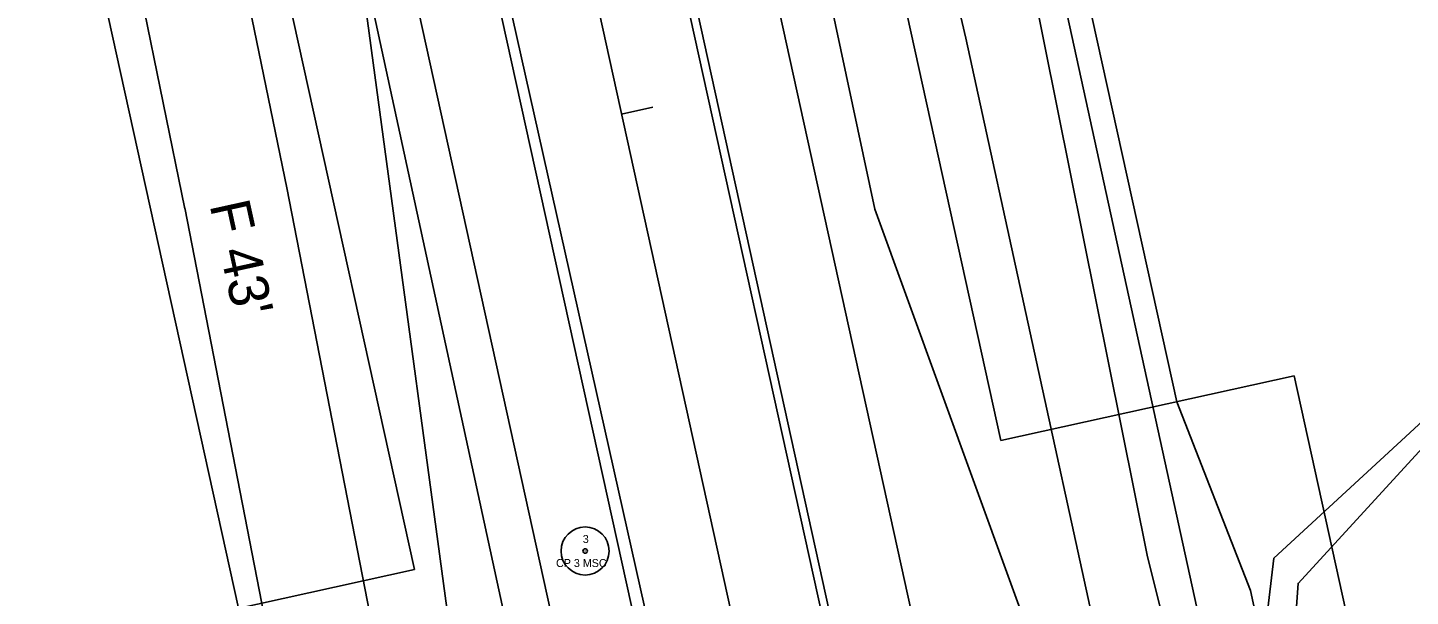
# Model space of a CAD drawing. Extents: x 2519952 to 2531965, y 848341 to 887632.
# Drawn here: x 2524369.4 to 2524542.1, y 870062.2 to 870133.2 of the extents above; entities that cross this region are included whole.
import ezdxf

# ---------------------------------------------------------------- set-up
doc = ezdxf.new("R2010")
doc.units = 0
for name, color, linetype in [('RD_EV_JW', 7, 'Continuous'), ('RD_EX_DV_Prop', 7, 'Continuous'), ('RD_EX_H2O', 7, 'Continuous'), ('RD_EX_Misc', 7, 'Continuous'), ('RD_EX_Road', 7, 'Continuous'), ('RD_EX_RW', 7, 'Continuous'), ('RD_EX_VEG', 7, 'Continuous'), ('RD_HC_Cl', 7, 'Continuous'), ('RD_HC_Data', 7, 'Continuous'), ('RD_HC_Data_Tic', 7, 'Continuous'), ('RD_HC_txCode', 7, 'Continuous'), ('RD_PD_BCA', 7, 'Continuous'), ('RD_PD_CstnLmt', 7, 'Continuous'), ('RD_PD_DR_ErosCtrl', 7, 'Continuous'), ('RD_PD_Final_TrvlWay', 7, 'Continuous'), ('RD_PD_GR', 7, 'Continuous'), ('RD_PD_RW', 7, 'Continuous'), ('RD_SMD_Locator', 7, 'Continuous')]:
    doc.layers.add(name, color=color, linetype=linetype)

msp = doc.modelspace()

# ---------------------------------------------------------------- linework, layer by layer
at = {"layer": 'RD_EV_JW'}
for points in [[(2524458.62, 869939.06), (2524438.03, 869954.06), (2524428, 870014.8), (2524408.05, 870162.5), (2524395.55, 870216.22), (2524372.38, 870303.65), (2524355.05, 870369.27), (2524338.27, 870415.9), (2524281.12, 870531.94), (2524236.66, 870498.2), (2524191.88, 870452)], [(2524458.62, 869939.06), (2524505.66, 869954.24), (2524519.37, 869983.67), (2524500.31, 870041.58), (2524475.26, 870110.59), (2524445.65, 870249.35), (2524428.13, 870321.9), (2524406.09, 870422.33), (2524396.17, 870467.05), (2524425.28, 870470.84), (2524454.75, 870476.78)]]:
    msp.add_lwpolyline(points, dxfattribs=at)
at = {"layer": 'RD_EX_DV_Prop'}
for p, q in [((2524375.24, 870607.3), (2524490.98, 870081.69)), ((2524368.17, 870290.66), (2524417.74, 870065.56)), ((2524490.98, 870081.69), (2524527.61, 870089.75)), ((2524527.61, 870089.75), (2524592.12, 869796.77)), ((2524417.74, 870065.56), (2524381.12, 870057.49))]:
    msp.add_line(p, q, dxfattribs=at)
at = {"layer": 'RD_EX_H2O'}
msp.add_lwpolyline([(2524762.31, 869970.18), (2524733.82, 870018.81), (2524754.68, 870057.75), (2524729.41, 870096.66), (2524680.71, 870131.33), (2524638.06, 870116.86), (2524602.29, 870110.04), (2524572.44, 870077.13), (2524547.77, 870085.27), (2524528.12, 870063.83), (2524524.38, 870011.64)], dxfattribs=at)
at = {"layer": 'RD_EX_Misc'}
msp.add_lwpolyline([(2524763.76, 869970.38), (2524734.76, 870019.18), (2524755.4, 870058.09), (2524736.98, 870088.2), (2524730.38, 870097.59), (2524680.98, 870133.01), (2524637.69, 870118.3), (2524601.59, 870111.28), (2524572.31, 870077.7), (2524547.41, 870087.54), (2524525.11, 870066.96), (2524518.84, 870014.31)], dxfattribs=at)
at = {"layer": 'RD_EX_Road'}
for p, q in [((2524468.69, 870059.82), (2524448.81, 870149.95)), ((2524447.77, 870055.21), (2524427.47, 870145.66))]:
    msp.add_line(p, q, dxfattribs=at)
at = {"layer": 'RD_EX_RW'}
for p, q in [((2524375.24, 870607.3), (2524490.98, 870081.68)), ((2524368.17, 870290.66), (2524417.74, 870065.56)), ((2524490.98, 870081.68), (2524527.61, 870089.75)), ((2524527.61, 870089.75), (2524592.12, 869796.77)), ((2524381.12, 870057.49), (2524417.74, 870065.56))]:
    msp.add_line(p, q, dxfattribs=at)
at = {"layer": 'RD_EX_VEG'}
for points in [[(2524523.08, 870012.04), (2524509.32, 870067.13), (2524430.48, 870459.25), (2524384.56, 870681.27)], [(2524447.26, 869963.09), (2524430.32, 870053.6), (2524389.07, 870243.98), (2524336.97, 870406.06)]]:
    msp.add_lwpolyline(points, dxfattribs=at)
at = {"layer": 'RD_HC_Cl'}
msp.add_line((2524338.62, 870599.23), (2524895.21, 868071.59), dxfattribs=at)
at = {"layer": 'RD_HC_Data'}
for radius in [3, 0.282]:
    msp.add_circle((2524439.06, 870067.87), radius, dxfattribs=at)
at = {"layer": 'RD_HC_Data_Tic'}
msp.add_line((2524443.61, 870122.45), (2524447.51, 870123.31), dxfattribs=at)
at = {"layer": 'RD_PD_BCA'}
for p, q in [((2524512.96, 870086.52), (2524522.16, 870062.95)), ((2524522.16, 870062.95), (2524527.5, 870038.5))]:
    msp.add_line(p, q, dxfattribs=at)
at = {"layer": 'RD_PD_CstnLmt'}
for p, q in [((2524464.05, 870229.35), (2524486.6, 870131.92)), ((2524381.71, 870211.22), (2524401.8, 870113.24)), ((2524486.6, 870131.92), (2524507.97, 870034.23)), ((2524401.8, 870113.24), (2524420.97, 870015.07))]:
    msp.add_line(p, q, dxfattribs=at)
at = {"layer": 'RD_PD_DR_ErosCtrl'}
for p, q in [((2524368.98, 870208.61), (2524389.07, 870110.63)), ((2524499.3, 870134.69), (2524520.67, 870037)), ((2524389.04, 870110.75), (2524408.21, 870012.58))]:
    msp.add_line(p, q, dxfattribs=at)
at = {"layer": 'RD_PD_Final_TrvlWay'}
for p, q in [((2524439.2, 870198.28), (2524713.39, 868953.11)), ((2524415.76, 870193.11), (2524689.95, 868947.95))]:
    msp.add_line(p, q, dxfattribs=at)
at = {"layer": 'RD_PD_GR'}
for p, q in [((2524439.56, 870243.16), (2524487.94, 870023.42)), ((2524444.97, 870013.96), (2524396.59, 870233.69))]:
    msp.add_line(p, q, dxfattribs=at)
at = {"layer": 'RD_PD_RW'}
for p, q in [((2524464.57, 870306.26), (2524512.96, 870086.52)), ((2524347.38, 870280.45), (2524395.76, 870060.72))]:
    msp.add_line(p, q, dxfattribs=at)
at = {"layer": 'RD_SMD_Locator'}
for centre in [(2524475.26, 870110.59), (2524439.06, 870067.87), (2524509.32, 870067.13), (2524525.11, 870066.96), (2524528.12, 870063.83)]:
    msp.add_circle(centre, 0.001, dxfattribs=at)

# ---------------------------------------------------------------- texts
at = {"layer": 'RD_HC_txCode'}
for s, p in [('3', (2524438.77, 870068.87)), ('CP 3 MSC', (2524435.43, 870065.87))]:
    msp.add_text(s, height=1, dxfattribs=at).set_placement(p)
at = {"layer": 'RD_PD_CstnLmt'}
msp.add_text("F 43'", height=5, rotation=282.4185, dxfattribs=at).set_placement((2524392.14, 870111.12))

doc.saveas('drawing.dxf')
